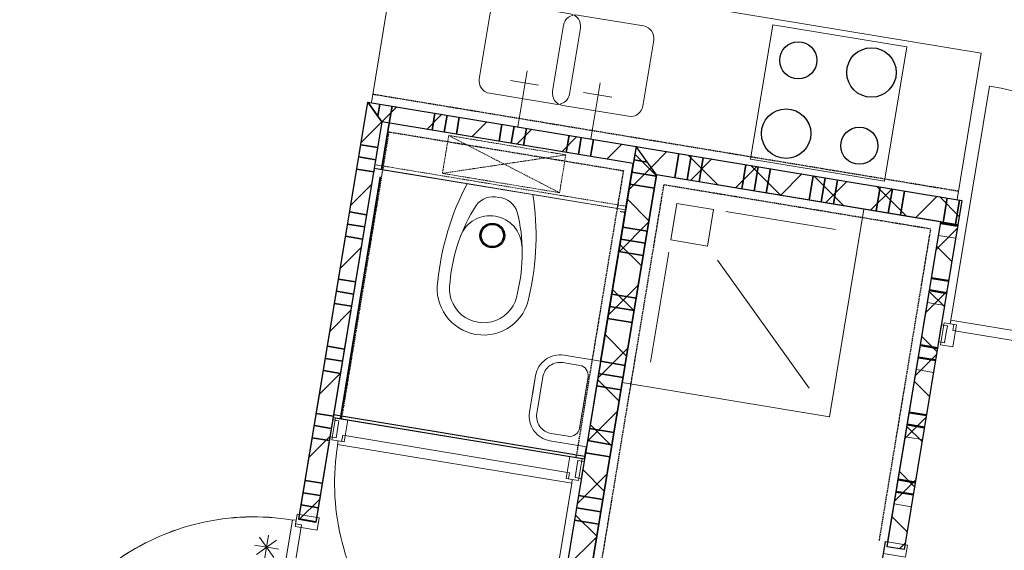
# Model space of a CAD drawing. Extents: x -1000932 to 2054797, y 285738 to 764020.
# Tile 558 of 656: x 747782 to 751763, y 548014 to 550157. Entities that reach past the tile are written whole.
import ezdxf

# ---------------------------------------------------------------- set-up
doc = ezdxf.new("R2010")
doc.units = 0
doc.header["$MEASUREMENT"] = 0
doc.set_wipeout_variables(frame=1)
doc.linetypes.add('DASHED', pattern=[0.75, 0.5, -0.25])
doc.layers.add('31.', color=7, linetype='CONTINUOUS')
doc.layers.add('HATCH_REACTORS', color=7, linetype='CONTINUOUS')
pattern_1 = [(45, (1021963.75, 918770.12), (106.06602, -106.066015), [])]
pattern_2 = [(135, (1021963.75, 918982.25), (106.066017, 106.06602), [])]

msp = doc.modelspace()

# ---------------------------------------------------------------- hatches: boundary and pattern name
at = {"layer": '31.', "linetype": 'Continuous'}
h = msp.add_hatch(dxfattribs=at)
h.set_pattern_fill('ARKEY_P_050A40_12', style=0, pattern_type=0)
h.set_pattern_definition(pattern_1)
h.paths.add_polyline_path([(749189.461, 549824.904), (749247.086, 549744.404), (748979.929, 548128.873), (748910.867, 548140.279)], flags=0)
h = msp.add_hatch(dxfattribs=at)
h.set_pattern_fill('ARKEY_P_050A40_12', style=0, pattern_type=0)
h.set_pattern_definition(pattern_1)
h.paths.add_polyline_path([(750274.711, 549645.436), (750263.273, 549576.373), (749247.086, 549744.404), (749189.461, 549824.904)], flags=0)
h = msp.add_hatch(dxfattribs=at)
h.set_pattern_fill('ARKEY_P_050A40_12', style=0, pattern_type=0)
h.set_pattern_definition(pattern_1)
h.paths.add_polyline_path([(750274.711, 549645.436), (750263.273, 549576.373), (749247.086, 549744.404), (749189.461, 549824.904)], flags=0)
h = msp.add_hatch(dxfattribs=at)
h.set_pattern_fill('ARKEY_P_050A40_17', style=0, pattern_type=0)
h.set_pattern_definition(pattern_2)
h.paths.add_polyline_path([(749861.929, 547149.342), (749976.898, 547231.686), (750357.054, 549530.467), (750274.711, 549645.436)], flags=0)
h = msp.add_hatch(dxfattribs=at)
h.set_pattern_fill('ARKEY_P_050A40_18', style=0, pattern_type=0)
h.set_pattern_definition(pattern_1)
h.paths.add_polyline_path([(749861.929, 547149.342), (749976.898, 547231.686), (750357.054, 549530.467), (750274.711, 549645.436)], flags=0)
h = msp.add_hatch(dxfattribs=at)
h.set_pattern_fill('ARKEY_P_050A40_17', style=0, pattern_type=0)
h.set_pattern_definition(pattern_2)
h.paths.add_polyline_path([(750357.054, 549530.467), (750274.711, 549645.436), (751591.836, 549427.623), (751575.492, 549328.967)], flags=0)
h = msp.add_hatch(dxfattribs=at)
h.set_pattern_fill('ARKEY_P_050A40_18', style=0, pattern_type=0)
h.set_pattern_definition(pattern_1)
h.paths.add_polyline_path([(750357.054, 549530.467), (750274.711, 549645.436), (751591.836, 549427.623), (751575.492, 549328.967)], flags=0)
h = msp.add_hatch(dxfattribs=at)
h.set_pattern_fill('ARKEY_P_050A40_17', style=0, pattern_type=0)
h.set_pattern_definition(pattern_2)
h.paths.add_polyline_path([(751358.523, 548016.779), (751289.461, 548028.217), (751506.429, 549340.404), (751575.492, 549328.967)], flags=0)
h = msp.add_hatch(dxfattribs=at)
h.set_pattern_fill('ARKEY_P_050A40_18', style=0, pattern_type=0)
h.set_pattern_definition(pattern_1)
h.paths.add_polyline_path([(751358.523, 548016.779), (751289.461, 548028.217), (751506.429, 549340.404), (751575.492, 549328.967)], flags=0)
h = msp.add_hatch(dxfattribs=at)
h.set_pattern_fill('ARKEY_P_050A40_17', style=0, pattern_type=0)
h.set_pattern_definition(pattern_2)
h.paths.add_polyline_path([(751358.523, 548016.779), (751289.461, 548028.217), (751506.429, 549340.404), (751575.492, 549328.967)], flags=0)
h = msp.add_hatch(dxfattribs=at)
h.set_pattern_fill('ARKEY_P_050A40_18', style=0, pattern_type=0)
h.set_pattern_definition(pattern_1)
h.paths.add_polyline_path([(751358.523, 548016.779), (751289.461, 548028.217), (751506.429, 549340.404), (751575.492, 549328.967)], flags=0)

# ---------------------------------------------------------------- linework, layer by layer
at = {"layer": '31.', "color": 7, "linetype": 'Continuous', "lineweight": 35}
for p, q in [((749230.617, 549767.404), (749238.773, 549816.748)), ((749230.617, 549767.404), (749238.773, 549816.748)), ((749276.679, 549739.498), (749288.117, 549808.592)), ((749276.679, 549739.498), (749288.117, 549808.592)), ((749449.336, 549710.936), (749460.773, 549780.029)), ((749449.336, 549710.936), (749460.773, 549780.029)), ((749449.336, 549710.936), (749460.773, 549780.029)), ((749449.336, 549710.936), (749460.773, 549780.029)), ((749498.679, 549702.779), (749510.117, 549771.873)), ((749498.679, 549702.779), (749510.117, 549771.873)), ((749547.992, 549694.623), (749559.429, 549763.717)), ((749547.992, 549694.623), (749559.429, 549763.717)), ((749720.648, 549666.092), (749732.086, 549735.186)), ((749720.648, 549666.092), (749732.086, 549735.186)), ((749720.648, 549666.092), (749732.086, 549735.186)), ((749720.648, 549666.092), (749732.086, 549735.186)), ((749769.992, 549657.967), (749781.429, 549727.029)), ((749769.992, 549657.967), (749781.429, 549727.029)), ((749819.336, 549649.811), (749830.742, 549718.873)), ((749819.336, 549649.811), (749830.742, 549718.873)), ((749991.992, 549621.248), (750003.398, 549690.311)), ((749991.992, 549621.248), (750003.398, 549690.311)), ((749991.992, 549621.248), (750003.398, 549690.311)), ((749991.992, 549621.248), (750003.398, 549690.311)), ((750041.304, 549613.092), (750052.742, 549682.154)), ((750041.304, 549613.092), (750052.742, 549682.154)), ((749229.961, 549640.842), (749160.898, 549652.248)), ((749229.961, 549640.842), (749160.898, 549652.248)), ((750090.648, 549604.936), (750102.054, 549673.998)), ((750090.648, 549604.936), (750102.054, 549673.998)), ((749221.804, 549591.529), (749152.742, 549602.936)), ((749221.804, 549591.529), (749152.742, 549602.936)), ((750447.367, 549616.904), (750431.054, 549518.248)), ((750447.367, 549616.904), (750431.054, 549518.248)), ((750496.679, 549608.748), (750480.367, 549510.092)), ((750496.679, 549608.748), (750480.367, 549510.092)), ((750546.023, 549600.592), (750529.711, 549501.936)), ((750546.023, 549600.592), (750529.711, 549501.936)), ((750546.023, 549600.592), (750529.711, 549501.936)), ((750546.023, 549600.592), (750529.711, 549501.936)), ((750265.742, 549591.186), (750319.992, 549582.217)), ((750265.742, 549591.186), (750319.992, 549582.217)), ((750265.742, 549591.186), (750319.992, 549582.217)), ((750265.742, 549591.186), (750319.992, 549582.217)), ((750718.679, 549572.029), (750702.367, 549473.373)), ((750718.679, 549572.029), (750702.367, 549473.373)), ((750767.992, 549563.873), (750751.679, 549465.217)), ((750767.992, 549563.873), (750751.679, 549465.217)), ((749213.648, 549542.186), (749144.586, 549553.592)), ((749213.648, 549542.186), (749144.586, 549553.592)), ((750257.586, 549541.873), (750356.242, 549525.529)), ((750257.586, 549541.873), (750356.242, 549525.529)), ((750817.336, 549555.717), (750801.023, 549457.061)), ((750817.336, 549555.717), (750801.023, 549457.061)), ((750817.336, 549555.717), (750801.023, 549457.061)), ((750817.336, 549555.717), (750801.023, 549457.061)), ((750989.992, 549527.123), (750973.679, 549428.467)), ((750989.992, 549527.123), (750973.679, 549428.467)), ((751039.304, 549518.967), (751022.992, 549420.311)), ((751039.304, 549518.967), (751022.992, 549420.311)), ((750249.429, 549492.529), (750348.086, 549476.217)), ((750249.429, 549492.529), (750348.086, 549476.217)), ((751088.648, 549510.811), (751072.336, 549412.154)), ((751088.648, 549510.811), (751072.336, 549412.154)), ((751088.648, 549510.811), (751072.336, 549412.154)), ((751088.648, 549510.811), (751072.336, 549412.154)), ((751261.304, 549482.279), (751244.992, 549383.623)), ((751261.304, 549482.279), (751244.992, 549383.623)), ((751310.648, 549474.123), (751294.304, 549375.467)), ((751310.648, 549474.123), (751294.304, 549375.467)), ((751359.961, 549465.967), (751343.648, 549367.279)), ((751359.961, 549465.967), (751343.648, 549367.279)), ((751359.961, 549465.967), (751343.648, 549367.279)), ((751359.961, 549465.967), (751343.648, 549367.279)), ((751532.617, 549437.404), (751516.304, 549338.748)), ((751532.617, 549437.404), (751516.304, 549338.748)), ((751581.961, 549429.248), (751565.648, 549330.592)), ((751581.961, 549429.248), (751565.648, 549330.592)), ((749185.086, 549369.529), (749116.054, 549380.936)), ((749185.086, 549369.529), (749116.054, 549380.936)), ((749176.929, 549320.186), (749107.867, 549331.623)), ((749176.929, 549320.186), (749107.867, 549331.623)), ((750220.867, 549319.873), (750319.523, 549303.561)), ((750220.867, 549319.873), (750319.523, 549303.561)), ((750220.867, 549319.873), (750319.523, 549303.561)), ((750220.867, 549319.873), (750319.523, 549303.561)), ((749168.773, 549270.873), (749099.711, 549282.279)), ((749168.773, 549270.873), (749099.711, 549282.279)), ((749168.773, 549270.873), (749099.711, 549282.279)), ((749168.773, 549270.873), (749099.711, 549282.279)), ((750212.711, 549270.529), (750311.367, 549254.217)), ((750212.711, 549270.529), (750311.367, 549254.217)), ((750204.554, 549221.217), (750303.211, 549204.904)), ((750204.554, 549221.217), (750303.211, 549204.904)), ((749140.211, 549098.217), (749071.179, 549109.623)), ((749140.211, 549098.217), (749071.179, 549109.623)), ((749132.054, 549048.873), (749063.023, 549060.311)), ((749132.054, 549048.873), (749063.023, 549060.311)), ((750176.023, 549048.561), (750274.679, 549032.248)), ((750176.023, 549048.561), (750274.679, 549032.248)), ((750176.023, 549048.561), (750274.679, 549032.248)), ((750176.023, 549048.561), (750274.679, 549032.248)), ((749123.898, 548999.561), (749054.867, 549010.967)), ((749123.898, 548999.561), (749054.867, 549010.967)), ((749123.898, 548999.561), (749054.867, 549010.967)), ((749123.898, 548999.561), (749054.867, 549010.967)), ((750167.867, 548999.217), (750266.523, 548982.904)), ((750167.867, 548999.217), (750266.523, 548982.904)), ((750159.711, 548949.904), (750258.367, 548933.592)), ((750159.711, 548949.904), (750258.367, 548933.592)), ((749095.367, 548826.904), (749026.304, 548838.311)), ((749095.367, 548826.904), (749026.304, 548838.311)), ((749087.211, 548777.561), (749018.148, 548788.998)), ((749087.211, 548777.561), (749018.148, 548788.998)), ((750131.148, 548777.248), (750229.804, 548760.936)), ((750131.148, 548777.248), (750229.804, 548760.936)), ((749079.023, 548728.248), (749009.992, 548739.654)), ((749079.023, 548728.248), (749009.992, 548739.654)), ((749079.054, 548728.248), (749009.992, 548739.654)), ((749079.054, 548728.248), (749009.992, 548739.654)), ((750122.992, 548727.904), (750221.648, 548711.592)), ((750114.836, 548678.592), (750213.492, 548662.279)), ((749050.492, 548555.592), (748981.429, 548566.998)), ((749050.492, 548555.592), (748981.429, 548566.998)), ((749042.336, 548506.248), (748973.273, 548517.686)), ((749042.336, 548506.248), (748973.273, 548517.686)), ((750086.273, 548505.936), (750184.929, 548489.623)), ((750086.273, 548505.936), (750184.929, 548489.623)), ((749034.179, 548456.936), (748965.117, 548468.342)), ((749034.179, 548456.936), (748965.117, 548468.342)), ((749034.179, 548456.936), (748965.117, 548468.342)), ((749034.179, 548456.936), (748965.117, 548468.342)), ((750078.117, 548456.592), (750176.773, 548440.279)), ((750069.961, 548407.279), (750168.617, 548390.967)), ((750069.961, 548407.279), (750168.617, 548390.967)), ((749005.617, 548284.279), (748936.586, 548295.686)), ((749005.648, 548284.279), (748936.586, 548295.686)), ((748997.461, 548234.936), (748928.429, 548246.342)), ((748997.492, 548234.936), (748928.429, 548246.342)), ((750041.398, 548234.623), (750140.054, 548218.311)), ((750041.398, 548234.623), (750140.054, 548218.311)), ((750041.398, 548234.623), (750140.054, 548218.311)), ((750041.398, 548234.623), (750140.054, 548218.311)), ((748989.304, 548185.623), (748920.273, 548197.029)), ((748989.304, 548185.623), (748920.273, 548197.029)), ((748989.336, 548185.592), (748920.273, 548197.029)), ((748989.336, 548185.592), (748920.273, 548197.029)), ((750033.242, 548185.279), (750131.898, 548168.967)), ((750033.242, 548185.279), (750131.898, 548168.967)), ((750025.086, 548135.967), (750123.742, 548119.654)), ((750025.086, 548135.967), (750123.742, 548119.654))]:
    msp.add_line(p, q, dxfattribs=at)
at = {"layer": '31.', "color": 253, "linetype": 'Continuous', "lineweight": 35}
msp.add_line((749079.273, 548545.686), (749276.679, 549739.498), dxfattribs=at)
at = {"layer": '31.', "color": 253, "linetype": 'Continuous', "lineweight": 25}
for p, q in [((750230.648, 549379.029), (749214.461, 549547.092)), ((750067.523, 548392.436), (749051.304, 548560.498))]:
    msp.add_line(p, q, dxfattribs=at)
at = {"layer": '31.', "color": 7, "linetype": 'Continuous', "lineweight": 50}
for p, q in [((751505.617, 549335.436), (751574.679, 549324.029)), ((751505.617, 549335.436), (751574.679, 549324.029)), ((751468.898, 549113.467), (751537.961, 549102.029)), ((751468.898, 549113.467), (751537.961, 549102.029)), ((751460.742, 549064.123), (751529.804, 549052.717)), ((751460.742, 549064.123), (751529.804, 549052.717)), ((751424.054, 548842.154), (751493.117, 548830.717)), ((751424.054, 548842.154), (751493.117, 548830.717)), ((751415.898, 548792.811), (751484.961, 548781.404)), ((751415.898, 548792.811), (751484.961, 548781.404)), ((751379.179, 548570.811), (751448.242, 548559.404)), ((751379.179, 548570.811), (751448.242, 548559.404)), ((751371.023, 548521.498), (751440.086, 548510.061)), ((751371.023, 548521.498), (751440.086, 548510.061)), ((751334.336, 548299.498), (751403.398, 548288.092)), ((751334.336, 548299.498), (751403.398, 548288.092)), ((751326.179, 548250.186), (751395.242, 548238.748)), ((751326.179, 548250.186), (751395.242, 548238.748))]:
    msp.add_line(p, q, dxfattribs=at)
at = {"layer": '31.', "color": 7, "linetype": 'Continuous', "lineweight": 13}
for p, q in [((751497.461, 549286.123), (751566.523, 549274.686)), ((751497.461, 549286.123), (751566.523, 549274.686)), ((751468.898, 549113.467), (751537.961, 549102.029)), ((751468.898, 549113.467), (751537.961, 549102.029)), ((751452.586, 549014.811), (751521.648, 549003.373)), ((751452.586, 549014.811), (751521.648, 549003.373)), ((751424.054, 548842.154), (751493.117, 548830.717)), ((751424.054, 548842.154), (751493.117, 548830.717)), ((751407.742, 548743.498), (751476.773, 548732.061)), ((751407.742, 548743.498), (751476.773, 548732.061)), ((751379.179, 548570.811), (751448.242, 548559.404)), ((751379.179, 548570.811), (751448.242, 548559.404)), ((751362.867, 548472.154), (751431.929, 548460.748)), ((751362.867, 548472.154), (751431.929, 548460.748)), ((751334.336, 548299.498), (751403.398, 548288.092)), ((751334.336, 548299.498), (751403.398, 548288.092)), ((751318.023, 548200.842), (751387.086, 548189.436)), ((751318.023, 548200.842), (751387.086, 548189.436))]:
    msp.add_line(p, q, dxfattribs=at)
at = {"layer": '31.', "color": 7, "linetype": 'Continuous', "lineweight": 18, "ltscale": 10}
for points in [[(749681.773, 549860.061), (749948.148, 549815.998, 0.41421361), (750005.648, 549857.154), (750049.711, 550123.561, 0.41421361), (750008.523, 550181.029), (749742.148, 550225.092, 0.41421361), (749684.648, 550183.904), (749640.617, 549917.529, 0.41421361), (749681.773, 549860.061)], [(749977.773, 549811.092), (750244.148, 549767.061, 0.41421361), (750301.617, 549808.217), (750345.679, 550074.592, 0.41421361), (750304.492, 550132.092), (750038.117, 550176.154, 0.41421361), (749980.648, 550134.967), (749936.586, 549868.592, 0.41421361), (749977.773, 549811.092)]]:
    msp.add_lwpolyline(points, format="xyb", dxfattribs=at)
for points in [[(750827.304, 550136.873), (750737.554, 549594.248), (751279.211, 549504.654), (751368.929, 550047.311), (750827.304, 550136.873)], [(750827.304, 550136.873), (750737.554, 549594.248), (751279.211, 549504.654), (751368.929, 550047.311), (750827.304, 550136.873)], [(749796.211, 549724.561), (749833.742, 549951.467)], [(749766.367, 549911.936), (749879.836, 549893.186)], [(750092.179, 549675.623), (750129.711, 549902.529)], [(750062.367, 549862.998), (750175.804, 549844.248)], [(748910.461, 548137.811), (749189.461, 549824.904)], [(748910.867, 548140.279), (749189.461, 549824.904)], [(749189.461, 549824.904), (750274.711, 549645.436)], [(749189.461, 549824.904), (750274.711, 549645.436)], [(749247.086, 549744.404), (748979.929, 548128.873)], [(750263.273, 549576.373), (749247.086, 549744.404)], [(750263.273, 549576.373), (749247.086, 549744.404)], [(750274.711, 549645.436), (749861.929, 547149.342)], [(750274.711, 549645.436), (750263.273, 549576.373)], [(750274.711, 549645.436), (750263.273, 549576.373)], [(750274.711, 549645.436), (751591.836, 549427.623)], [(749976.898, 547231.686), (750357.054, 549530.467)], [(751575.492, 549328.967), (750357.054, 549530.467)], [(751591.836, 549427.623), (751575.492, 549328.967)], [(751591.836, 549427.623), (751575.492, 549328.967)], [(750636.711, 549382.842), (751080.679, 549309.436)], [(750636.711, 549382.842), (751080.679, 549309.436)], [(751289.461, 548028.217), (751506.429, 549340.404)], [(751289.461, 548028.217), (751506.429, 549340.404)], [(751575.492, 549328.967), (751358.523, 548016.779)], [(751575.492, 549328.967), (751358.523, 548016.779)], [(751506.429, 549340.404), (751575.492, 549328.967)], [(751506.429, 549340.404), (751575.492, 549328.967)], [(750406.773, 549218.154), (750333.336, 548774.186)], [(750406.773, 549218.154), (750333.336, 548774.186)], [(750604.086, 549185.529), (750974.648, 548668.154)], [(750604.086, 549185.529), (750974.648, 548668.154)], [(751527.554, 548885.842), (751533.273, 548920.373), (751508.617, 548924.467), (751497.179, 548855.404), (751521.867, 548851.311), (751527.554, 548885.842)], [(751527.554, 548885.842), (751533.273, 548920.373), (751508.617, 548924.467), (751497.179, 548855.404), (751521.867, 548851.311), (751527.554, 548885.842)], [(752473.273, 548749.748), (751555.492, 548901.498), (751559.586, 548926.186), (751544.773, 548928.623), (751547.211, 548943.404), (752493.742, 548786.904), (752492.148, 548771.967), (752477.367, 548774.404), (752473.273, 548749.748)], [(752473.273, 548749.748), (751555.492, 548901.498), (751559.586, 548926.186), (751544.773, 548928.623), (751547.211, 548943.404), (752493.742, 548786.904), (752492.148, 548771.967), (752477.367, 548774.404), (752473.273, 548749.748)], [(749042.336, 548506.186), (749036.617, 548471.654), (749061.273, 548467.561), (749072.711, 548536.623), (749048.023, 548540.717), (749042.336, 548506.186)], [(749042.336, 548506.186), (749036.617, 548471.654), (749061.273, 548467.561), (749072.711, 548536.623), (749048.023, 548540.717), (749042.336, 548506.186)], [(749088.148, 548478.311), (750005.929, 548326.561), (750001.836, 548301.873), (750016.648, 548299.436), (750014.211, 548284.654), (749067.679, 548441.154), (749069.273, 548456.092), (749084.054, 548453.654), (749088.148, 548478.311)], [(750033.867, 548342.217), (750028.148, 548307.686), (750052.804, 548303.592), (750064.242, 548372.654), (750039.554, 548376.748), (750033.867, 548342.217)], [(750033.867, 548342.217), (750028.148, 548307.686), (750052.804, 548303.592), (750064.242, 548372.654), (750039.554, 548376.748), (750033.867, 548342.217)], [(748922.023, 548115.873), (748770.273, 547198.092), (748745.586, 547202.186), (748743.148, 547187.373), (748728.367, 547189.811), (748884.867, 548136.342), (748899.804, 548134.748), (748897.367, 548119.967), (748922.023, 548115.873)], [(748922.023, 548115.873), (748770.273, 547198.092), (748745.586, 547202.186), (748743.148, 547187.373), (748728.367, 547189.811), (748884.867, 548136.342), (748899.804, 548134.748), (748897.367, 548119.967), (748922.023, 548115.873)], [(748979.523, 548126.404), (748910.461, 548137.811)], [(748979.929, 548128.873), (748910.867, 548140.279)], [(751358.523, 548016.779), (751289.461, 548028.217)], [(751358.523, 548016.779), (751289.461, 548028.217)]]:
    msp.add_lwpolyline(points, dxfattribs=at)
at = {"layer": '31.', "color": 7, "linetype": 'Continuous', "lineweight": 13, "ltscale": 10}
for points in [[(752493.367, 548786.967, 0.41421358), (751703.679, 549889.561), (751547.211, 548943.404)], [(752493.367, 548786.967, 0.41421358), (751703.679, 549889.561), (751547.211, 548943.404)], [(749068.304, 548441.061, 0.41421358), (749857.773, 547338.748), (750014.211, 548284.654)], [(748884.804, 548135.967, 0.41421358), (747782.211, 547346.279), (748728.367, 547189.811)], [(748884.773, 548135.717, 0.41421358), (747782.461, 547346.248), (748728.367, 547189.811)]]:
    msp.add_lwpolyline(points, format="xyb", dxfattribs=at)
at = {"layer": '31.', "color": 7, "linetype": 'Continuous', "lineweight": 18, "ltscale": 10}
for points in [[(751544.773, 548928.623), (751569.429, 548924.529), (751554.742, 548835.748), (751505.429, 548843.904), (751520.117, 548932.686)], [(751544.773, 548928.623), (751569.429, 548924.529), (751554.742, 548835.748), (751505.429, 548843.904), (751520.117, 548932.686)], [(749069.523, 548456.061), (749094.179, 548451.998), (749108.867, 548540.779), (749059.523, 548548.936), (749044.836, 548460.154)], [(749069.523, 548456.061), (749094.179, 548451.998), (749108.867, 548540.779), (749059.523, 548548.936), (749044.836, 548460.154)], [(750016.648, 548299.436), (749991.992, 548303.529), (750006.679, 548392.311), (750055.992, 548384.154), (750041.304, 548295.373)], [(750016.648, 548299.436), (749991.992, 548303.529), (750006.679, 548392.311), (750055.992, 548384.154), (750041.304, 548295.373)], [(748899.773, 548134.498), (748895.711, 548109.842), (748984.492, 548095.154), (748992.648, 548144.498), (748903.867, 548159.186)], [(748899.773, 548134.498), (748895.711, 548109.842), (748984.492, 548095.154), (748992.648, 548144.498), (748903.867, 548159.186)], [(751367.554, 548010.217), (751363.492, 547985.561), (751274.679, 548000.248), (751282.836, 548049.561), (751371.648, 548034.904)], [(751367.554, 548010.217), (751363.492, 547985.561), (751274.679, 548000.248), (751282.836, 548049.561), (751371.648, 548034.904)]]:
    msp.add_lwpolyline(points, close=True, dxfattribs=at)
at = {"layer": '31.', "color": 7, "linetype": 'Continuous', "lineweight": 13, "ltscale": 10}
for points in [[(748739.773, 547996.654), (748821.086, 548054.904)], [(748809.554, 547985.123), (748751.336, 548066.436)], [(748772.273, 547976.436), (748788.586, 548075.092)], [(748731.117, 548033.936), (748829.773, 548017.623)]]:
    msp.add_lwpolyline(points, dxfattribs=at)
at = {"layer": '31.', "color": 7, "linetype": 'Continuous'}
for centre, radius in [((750930.211, 549993.154), 75.007), ((750930.211, 549993.154), 75.007), ((751226.211, 549944.186), 100.027), ((751226.211, 549944.186), 100.027), ((750881.273, 549697.154), 99.996), ((750881.273, 549697.154), 99.996), ((751177.242, 549648.217), 75.007), ((751177.242, 549648.217), 75.007)]:
    msp.add_circle(centre, radius, dxfattribs=at)
at = {"layer": 'HATCH_REACTORS', "ltscale": 10}
for points in [[(749189.461, 549824.904), (749247.086, 549744.404), (748979.929, 548128.873), (748910.867, 548140.279)], [(749189.461, 549824.904), (749247.086, 549744.404), (748979.929, 548128.873), (748910.867, 548140.279)], [(749189.461, 549824.904), (749247.086, 549744.404), (748979.929, 548128.873), (748910.867, 548140.279)], [(750274.711, 549645.436), (750263.273, 549576.373), (749247.086, 549744.404), (749189.461, 549824.904)], [(750274.711, 549645.436), (750263.273, 549576.373), (749247.086, 549744.404), (749189.461, 549824.904)], [(750274.711, 549645.436), (750263.273, 549576.373), (749247.086, 549744.404), (749189.461, 549824.904)], [(750274.711, 549645.436), (750263.273, 549576.373), (749247.086, 549744.404), (749189.461, 549824.904)], [(750274.711, 549645.436), (750263.273, 549576.373), (749247.086, 549744.404), (749189.461, 549824.904)], [(750274.711, 549645.436), (750263.273, 549576.373), (749247.086, 549744.404), (749189.461, 549824.904)], [(750263.273, 549576.373), (749247.086, 549744.404), (749049.679, 548550.561), (750065.867, 548382.529)], [(750263.273, 549576.373), (749247.086, 549744.404), (749049.679, 548550.561), (750065.867, 548382.529)], [(749861.929, 547149.342), (749976.898, 547231.686), (750357.054, 549530.467), (750274.711, 549645.436)], [(749861.929, 547149.342), (749976.898, 547231.686), (750357.054, 549530.467), (750274.711, 549645.436)], [(749861.929, 547149.342), (749976.898, 547231.686), (750357.054, 549530.467), (750274.711, 549645.436)], [(749861.929, 547149.342), (749976.898, 547231.686), (750357.054, 549530.467), (750274.711, 549645.436)], [(750357.054, 549530.467), (750274.711, 549645.436), (751591.836, 549427.623), (751575.492, 549328.967)], [(750357.054, 549530.467), (750274.711, 549645.436), (751591.836, 549427.623), (751575.492, 549328.967)], [(750357.054, 549530.467), (750274.711, 549645.436), (751591.836, 549427.623), (751575.492, 549328.967)], [(750357.054, 549530.467), (750274.711, 549645.436), (751591.836, 549427.623), (751575.492, 549328.967)], [(751358.523, 548016.779), (751289.461, 548028.217), (751506.429, 549340.404), (751575.492, 549328.967)], [(751358.523, 548016.779), (751289.461, 548028.217), (751506.429, 549340.404), (751575.492, 549328.967)], [(751358.523, 548016.779), (751289.461, 548028.217), (751506.429, 549340.404), (751575.492, 549328.967)], [(751358.523, 548016.779), (751289.461, 548028.217), (751506.429, 549340.404), (751575.492, 549328.967)], [(751358.523, 548016.779), (751289.461, 548028.217), (751506.429, 549340.404), (751575.492, 549328.967)], [(751358.523, 548016.779), (751289.461, 548028.217), (751506.429, 549340.404), (751575.492, 549328.967)], [(751358.523, 548016.779), (751289.461, 548028.217), (751506.429, 549340.404), (751575.492, 549328.967)], [(751358.523, 548016.779), (751289.461, 548028.217), (751506.429, 549340.404), (751575.492, 549328.967)]]:
    msp.add_lwpolyline(points, close=True, dxfattribs=at)

# ---------------------------------------------------------------- next in the draw order: wipeouts: each hides what was drawn before it
for points in [[(749221.023, 549556.154), (749216.117, 549526.561), (750206.304, 549362.811), (750211.179, 549392.404)], [(750102.586, 548604.498), (750131.117, 548777.154), (749983.148, 548801.623), (749978.273, 548802.311), (749973.398, 548802.748), (749968.492, 548802.967), (749963.586, 548802.936), (749958.679, 548802.654), (749953.804, 548802.123), (749948.929, 548801.373), (749944.148, 548800.373), (749939.398, 548799.154), (749934.711, 548797.686), (749930.086, 548795.998), (749925.586, 548794.061), (749921.148, 548791.936), (749916.836, 548789.592), (749912.648, 548787.029), (749908.586, 548784.279), (749904.679, 548781.311), (749900.898, 548778.186), (749897.304, 548774.842), (749893.836, 548771.342), (749890.586, 548767.686), (749887.492, 548763.873), (749884.617, 548759.904), (749881.898, 548755.811), (749879.429, 548751.561), (749877.148, 548747.217), (749875.086, 548742.779), (749873.242, 548738.217), (749871.617, 548733.592), (749870.242, 548728.873), (749869.086, 548724.123), (749868.148, 548719.279), (749855.929, 548645.311)]]:
    msp.add_wipeout(points).dxf.layer = '31.'

# ---------------------------------------------------------------- next in the draw order: hatches: boundary and pattern name
at = {"layer": '31.', "linetype": 'Continuous'}
h = msp.add_hatch(dxfattribs=at)
h.set_pattern_fill('ARKEY_P_050A40_12', style=0, pattern_type=0)
h.set_pattern_definition(pattern_1)
h.paths.add_polyline_path([(749189.461, 549824.904), (749247.086, 549744.404), (748979.523, 548126.404), (748910.461, 548137.811)], flags=0)

# ---------------------------------------------------------------- next in the draw order: linework, layer by layer
at = {"layer": '31.', "color": 253, "linetype": 'Continuous', "lineweight": 35}
msp.add_line((749079.273, 548545.686), (749276.679, 549739.498), dxfattribs=at)
at = {"layer": '31.', "color": 7, "linetype": 'Continuous', "lineweight": 35}
for p, q in [((749213.648, 549542.186), (749144.586, 549553.592)), ((749213.648, 549542.186), (749144.586, 549553.592)), ((750131.148, 548777.248), (750229.804, 548760.936)), ((750131.148, 548777.248), (750229.804, 548760.936)), ((750122.992, 548727.904), (750221.648, 548711.592))]:
    msp.add_line(p, q, dxfattribs=at)
at = {"layer": '31.', "color": 7, "linetype": 'Continuous', "lineweight": 18, "ltscale": 10}
for points in [[(749247.086, 549744.404), (748979.523, 548126.404)], [(750218.367, 548691.842), (751056.992, 548553.186), (751195.679, 549391.779)], [(750047.304, 548760.623), (749978.242, 548772.029)]]:
    msp.add_lwpolyline(points, dxfattribs=at)
at = {"layer": '31.', "color": 7, "linetype": 'DASHED', "lineweight": 18, "ltscale": 10}
msp.add_lwpolyline([(749491.492, 549536.748), (749990.336, 549611.373)], dxfattribs=at)
at = {"layer": '31.', "color": 7, "linetype": 'Continuous', "lineweight": 18, "ltscale": 10}
for points in [[(750131.117, 548777.154), (749983.148, 548801.623, 0.41421358), (749868.148, 548719.279)], [(749897.773, 548714.404, -0.41421358), (749978.242, 548772.029)], [(750047.304, 548760.623, -0.41421361), (750080.242, 548714.623)]]:
    msp.add_lwpolyline(points, format="xyb", dxfattribs=at)
at = {"layer": 'HATCH_REACTORS', "ltscale": 10}
msp.add_lwpolyline([(749189.461, 549824.904), (749247.086, 549744.404), (748979.523, 548126.404), (748910.461, 548137.811)], close=True, dxfattribs=at)
msp.add_lwpolyline([(749189.461, 549824.904), (749247.086, 549744.404), (748979.523, 548126.404), (748910.461, 548137.811)], close=True, dxfattribs=at)
msp.add_lwpolyline([(749189.461, 549824.904), (749247.086, 549744.404), (748979.523, 548126.404), (748910.461, 548137.811)], close=True, dxfattribs=at)

# ---------------------------------------------------------------- next in the draw order: wipeouts: each hides what was drawn before it
for points in [[(749724.179, 549472.936), (749590.992, 549494.967), (749585.086, 549483.467), (749579.336, 549471.904), (749573.711, 549460.279), (749568.211, 549448.592), (749562.867, 549436.842), (749557.648, 549425.029), (749552.586, 549413.154), (749547.648, 549401.217), (749542.867, 549389.217), (749538.211, 549377.186), (749533.711, 549365.061), (749529.336, 549352.904), (749525.117, 549340.717), (749521.023, 549328.467), (749517.086, 549316.154), (749513.304, 549303.811), (749509.648, 549291.404), (749506.148, 549278.998), (749502.804, 549266.498), (749499.617, 549253.998), (749496.554, 549241.467), (749493.617, 549228.873), (749490.867, 549216.248), (749488.242, 549203.592), (749485.773, 549190.936), (749483.461, 549178.217), (749481.304, 549165.498), (749479.273, 549152.717), (749477.398, 549139.967), (749475.679, 549127.154), (749474.117, 549114.342), (749472.711, 549101.498), (749471.429, 549092.373), (749470.617, 549083.217), (749470.211, 549074.029), (749470.304, 549064.811), (749470.836, 549055.623), (749471.804, 549046.467), (749473.211, 549037.373), (749475.086, 549028.373), (749477.398, 549019.467), (749480.148, 549010.686), (749483.304, 549002.029), (749486.898, 548993.561), (749490.898, 548985.279), (749495.304, 548977.186), (749500.086, 548969.342), (749505.273, 548961.717), (749510.804, 548954.373), (749516.711, 548947.311), (749522.929, 548940.529), (749529.492, 548934.092), (749536.367, 548927.967), (749543.523, 548922.186), (749550.961, 548916.748), (749558.648, 548911.686), (749566.586, 548907.029), (749574.742, 548902.748), (749583.086, 548898.873), (749591.617, 548895.436), (749600.304, 548892.404), (749609.117, 548889.811), (749618.054, 548887.623), (749627.117, 548885.904)], [(750102.586, 548604.498), (750074.023, 548431.842), (749926.023, 548456.342), (749921.211, 548457.248), (749916.429, 548458.404), (749911.742, 548459.779), (749907.086, 548461.404), (749902.554, 548463.248), (749898.086, 548465.311), (749893.742, 548467.592), (749889.523, 548470.092), (749885.429, 548472.779), (749881.461, 548475.654), (749877.617, 548478.748), (749873.961, 548482.029), (749870.461, 548485.467), (749867.148, 548489.061), (749863.992, 548492.842), (749861.054, 548496.748), (749858.273, 548500.811), (749855.742, 548504.998), (749853.398, 548509.311), (749851.242, 548513.748), (749849.336, 548518.248), (749847.648, 548522.873), (749846.179, 548527.561), (749844.961, 548532.311), (749843.961, 548537.123), (749843.211, 548541.967), (749842.679, 548546.842), (749842.398, 548551.748), (749842.367, 548556.654), (749842.554, 548561.561), (749842.992, 548566.436), (749843.679, 548571.311), (749855.929, 548645.311)]]:
    msp.add_wipeout(points).dxf.layer = '31.'

# ---------------------------------------------------------------- next in the draw order: linework, layer by layer
at = {"layer": '31.', "color": 7, "linetype": 'Continuous', "lineweight": 35}
for p, q in [((750114.836, 548678.592), (750213.492, 548662.279)), ((750086.273, 548505.936), (750184.929, 548489.623)), ((750086.273, 548505.936), (750184.929, 548489.623)), ((750078.117, 548456.592), (750176.773, 548440.279))]:
    msp.add_line(p, q, dxfattribs=at)
at = {"layer": '31.', "color": 253, "linetype": 'Continuous', "lineweight": 25}
msp.add_line((750067.523, 548392.436), (749051.304, 548560.498), dxfattribs=at)
at = {"layer": '31.', "color": 7, "linetype": 'Continuous', "lineweight": 18, "ltscale": 10}
for points in [[(749976.898, 547231.686), (750357.054, 549530.467)], [(750074.023, 548431.842), (750131.117, 548777.154)], [(749843.679, 548571.311), (749868.148, 548719.279)], [(749873.273, 548566.404), (749897.773, 548714.404)], [(750045.992, 548507.436), (750080.242, 548714.623)], [(750006.679, 548392.311), (749108.867, 548540.779)], [(749999.992, 548474.498), (749930.929, 548485.936)], [(749088.148, 548478.311), (750005.929, 548326.561), (750001.836, 548301.873), (750016.648, 548299.436), (750014.211, 548284.654), (749067.679, 548441.154), (749069.273, 548456.092), (749084.054, 548453.654), (749088.148, 548478.311)]]:
    msp.add_lwpolyline(points, dxfattribs=at)
for points in [[(750074.023, 548431.842), (749926.023, 548456.342, -0.41421375), (749843.679, 548571.311)], [(749930.929, 548485.936, -0.41421375), (749873.273, 548566.404)], [(749999.992, 548474.498, 0.41421358), (750045.992, 548507.436)]]:
    msp.add_lwpolyline(points, format="xyb", dxfattribs=at)
at = {"layer": '31.', "color": 7, "linetype": 'Continuous', "lineweight": 13, "ltscale": 10}
msp.add_lwpolyline([(749068.304, 548441.061, 0.41421358), (749857.773, 547338.748), (750014.211, 548284.654)], format="xyb", dxfattribs=at)
at = {"layer": 'HATCH_REACTORS', "ltscale": 10}
msp.add_lwpolyline([(751506.429, 549340.404), (750357.054, 549530.467), (749976.898, 547231.686), (751116.429, 547043.248), (751282.836, 548049.561), (751292.711, 548047.936)], close=True, dxfattribs=at)
msp.add_lwpolyline([(751506.429, 549340.404), (750357.054, 549530.467), (749976.898, 547231.686), (751116.429, 547043.248), (751282.836, 548049.561), (751292.711, 548047.936)], close=True, dxfattribs=at)

# ---------------------------------------------------------------- next in the draw order: wipeouts: each hides what was drawn before it
msp.add_wipeout([(749724.179, 549472.936), (749857.367, 549450.904), (749859.273, 549438.123), (749860.992, 549425.342), (749862.586, 549412.529), (749864.023, 549399.686), (749865.304, 549386.842), (749866.429, 549373.967), (749867.398, 549361.092), (749868.242, 549348.186), (749868.898, 549335.311), (749869.429, 549322.404), (749869.804, 549309.498), (749870.023, 549296.561), (749870.086, 549283.654), (749870.023, 549270.748), (749869.773, 549257.842), (749869.398, 549244.936), (749868.867, 549232.029), (749868.179, 549219.123), (749867.336, 549206.217), (749866.336, 549193.342), (749865.179, 549180.498), (749863.898, 549167.623), (749862.461, 549154.811), (749860.867, 549141.998), (749859.117, 549129.186), (749857.211, 549116.404), (749855.179, 549103.654), (749852.961, 549090.936), (749850.617, 549078.248), (749848.148, 549065.561), (749845.492, 549052.904), (749842.711, 549040.311), (749840.992, 549031.279), (749838.804, 549022.311), (749836.211, 549013.498), (749833.179, 549004.811), (749829.711, 548996.279), (749825.867, 548987.936), (749821.586, 548979.779), (749816.898, 548971.842), (749811.867, 548964.154), (749806.429, 548956.717), (749800.648, 548949.561), (749794.523, 548942.686), (749788.086, 548936.123), (749781.304, 548929.904), (749774.242, 548923.998), (749766.898, 548918.467), (749759.273, 548913.279), (749751.429, 548908.498), (749743.336, 548904.092), (749735.054, 548900.092), (749726.586, 548896.498), (749717.929, 548893.342), (749709.148, 548890.592), (749700.242, 548888.279), (749691.242, 548886.404), (749682.148, 548884.998), (749672.992, 548884.029), (749663.804, 548883.498), (749654.586, 548883.436), (749645.398, 548883.811), (749636.242, 548884.623), (749627.117, 548885.904)]).dxf.layer = '31.'

# ---------------------------------------------------------------- next in the draw order: hatches: boundary and pattern name
at = {"layer": '31.', "linetype": 'Continuous'}
h = msp.add_hatch(dxfattribs=at)
h.set_pattern_fill('ARKEY_P_050A40_17', style=0, pattern_type=0)
h.set_pattern_definition(pattern_2)
h.paths.add_polyline_path([(749861.929, 547149.342), (749976.898, 547231.686), (750357.054, 549530.467), (750274.711, 549645.436)], flags=0)
h = msp.add_hatch(dxfattribs=at)
h.set_pattern_fill('ARKEY_P_050A40_18', style=0, pattern_type=0)
h.set_pattern_definition(pattern_1)
h.paths.add_polyline_path([(749861.929, 547149.342), (749976.898, 547231.686), (750357.054, 549530.467), (750274.711, 549645.436)], flags=0)

# ---------------------------------------------------------------- next in the draw order: linework, layer by layer
at = {"layer": '31.', "color": 253, "linetype": 'Continuous', "lineweight": 25}
msp.add_line((750230.648, 549379.029), (749214.461, 549547.092), dxfattribs=at)
at = {"layer": '31.', "color": 7, "linetype": 'Continuous', "lineweight": 18, "ltscale": 10}
for points in [[(749204.242, 549822.467), (749302.148, 550414.404), (751669.992, 550022.842), (751572.086, 549430.904)], [(750274.711, 549645.436), (749861.929, 547149.342)], [(750232.304, 549388.904), (749216.086, 549556.967)]]:
    msp.add_lwpolyline(points, dxfattribs=at)
at = {"layer": '31.', "color": 7, "linetype": 'DASHED', "lineweight": 25, "ltscale": 10}
for points in [[(749209.961, 549856.998), (751577.804, 549465.436)], [(749084.211, 548544.873), (749275.898, 549704.186), (750223.054, 549547.561), (750031.336, 548388.248)]]:
    msp.add_lwpolyline(points, dxfattribs=at)
at = {"layer": '31.', "color": 7, "linetype": 'DASHED', "lineweight": 18, "ltscale": 10}
msp.add_lwpolyline([(749491.492, 549536.748), (749516.773, 549689.686), (749990.336, 549611.373), (749965.054, 549458.436)], close=True, dxfattribs=at)
for points in [[(749965.054, 549458.436), (749516.773, 549689.686)], [(750234.742, 549403.717), (749218.523, 549571.748)]]:
    msp.add_lwpolyline(points, dxfattribs=at)
at = {"layer": '31.', "color": 7, "linetype": 'Continuous', "lineweight": 18, "ltscale": 10}
for points in [[(749590.992, 549494.967), (749857.367, 549450.904, -0.09429178), (749842.679, 549040.311, -0.99999885), (749472.711, 549101.498, -0.09427324), (749590.992, 549494.967)], [(749718.648, 549439.404, -0.31080859), (749793.929, 549379.811, -0.12355408), (749794.554, 549053.967, -1.04162338), (749522.679, 549098.936, -0.12353266), (749628.179, 549407.217, -0.31080931), (749718.648, 549439.404)], [(749565.211, 549283.842, -0.8108893), (749813.148, 549242.717)]]:
    msp.add_lwpolyline(points, format="xyb", dxfattribs=at)
at = {"layer": '31.', "color": 7, "linetype": 'Continuous'}
for radius in [49.982, 44.979]:
    msp.add_circle((749693.179, 549285.498), radius, dxfattribs=at)
at = {"layer": 'HATCH_REACTORS', "ltscale": 10}
for points in [[(750263.273, 549576.373), (749247.086, 549744.404), (749049.679, 548550.561), (750065.867, 548382.529)], [(750263.273, 549576.373), (749247.086, 549744.404), (749049.679, 548550.561), (750065.867, 548382.529)], [(749861.929, 547149.342), (749976.898, 547231.686), (750357.054, 549530.467), (750274.711, 549645.436)], [(749861.929, 547149.342), (749976.898, 547231.686), (750357.054, 549530.467), (750274.711, 549645.436)], [(749861.929, 547149.342), (749976.898, 547231.686), (750357.054, 549530.467), (750274.711, 549645.436)], [(749861.929, 547149.342), (749976.898, 547231.686), (750357.054, 549530.467), (750274.711, 549645.436)]]:
    msp.add_lwpolyline(points, close=True, dxfattribs=at)

# ---------------------------------------------------------------- next in the draw order: wipeouts: each hides what was drawn before it
msp.add_wipeout([(750414.929, 549267.498), (750439.398, 549415.498), (750587.398, 549390.998), (750562.929, 549243.029)]).dxf.layer = '31.'

# ---------------------------------------------------------------- next in the draw order: hatches: boundary and pattern name
at = {"layer": '31.', "linetype": 'Continuous'}
h = msp.add_hatch(dxfattribs=at)
h.set_pattern_fill('ARKEY_P_050A40_17', style=0, pattern_type=0)
h.set_pattern_definition(pattern_2)
h.paths.add_polyline_path([(750357.054, 549530.467), (750274.711, 549645.436), (751591.836, 549427.623), (751575.492, 549328.967)], flags=0)
h = msp.add_hatch(dxfattribs=at)
h.set_pattern_fill('ARKEY_P_050A40_18', style=0, pattern_type=0)
h.set_pattern_definition(pattern_1)
h.paths.add_polyline_path([(750357.054, 549530.467), (750274.711, 549645.436), (751591.836, 549427.623), (751575.492, 549328.967)], flags=0)

# ---------------------------------------------------------------- next in the draw order: linework, layer by layer
at = {"layer": '31.', "color": 7, "linetype": 'Continuous', "lineweight": 18, "ltscale": 10}
for points in [[(750274.711, 549645.436), (751591.836, 549427.623)], [(751575.492, 549328.967), (750357.054, 549530.467)]]:
    msp.add_lwpolyline(points, dxfattribs=at)
at = {"layer": '31.', "color": 7, "linetype": 'DASHED', "lineweight": 25, "ltscale": 10}
msp.add_lwpolyline([(751258.179, 548053.654), (751466.211, 549311.561), (750385.867, 549490.217), (750017.148, 547260.498), (751122.148, 547077.779)], dxfattribs=at)
at = {"layer": '31.', "color": 7, "linetype": 'Continuous', "lineweight": 18, "ltscale": 10}
msp.add_lwpolyline([(750414.929, 549267.498), (750439.398, 549415.498), (750587.398, 549390.998), (750562.929, 549243.029)], close=True, dxfattribs=at)
at = {"layer": 'HATCH_REACTORS', "ltscale": 10}
msp.add_lwpolyline([(750357.054, 549530.467), (750274.711, 549645.436), (751591.836, 549427.623), (751575.492, 549328.967)], close=True, dxfattribs=at)
msp.add_lwpolyline([(750357.054, 549530.467), (750274.711, 549645.436), (751591.836, 549427.623), (751575.492, 549328.967)], close=True, dxfattribs=at)
msp.add_lwpolyline([(750357.054, 549530.467), (750274.711, 549645.436), (751591.836, 549427.623), (751575.492, 549328.967)], close=True, dxfattribs=at)
msp.add_lwpolyline([(750357.054, 549530.467), (750274.711, 549645.436), (751591.836, 549427.623), (751575.492, 549328.967)], close=True, dxfattribs=at)

# ---------------------------------------------------------------- next in the draw order: wipeouts: each hides what was drawn before it
for points in [[(749221.023, 549556.154), (749216.117, 549526.561), (750206.304, 549362.811), (750211.179, 549392.404)], [(750102.586, 548604.498), (750131.117, 548777.154), (749983.148, 548801.623), (749978.273, 548802.311), (749973.398, 548802.748), (749968.492, 548802.967), (749963.586, 548802.936), (749958.679, 548802.654), (749953.804, 548802.123), (749948.929, 548801.373), (749944.148, 548800.373), (749939.398, 548799.154), (749934.711, 548797.686), (749930.086, 548795.998), (749925.586, 548794.061), (749921.148, 548791.936), (749916.836, 548789.592), (749912.648, 548787.029), (749908.586, 548784.279), (749904.679, 548781.311), (749900.898, 548778.186), (749897.304, 548774.842), (749893.836, 548771.342), (749890.586, 548767.686), (749887.492, 548763.873), (749884.617, 548759.904), (749881.898, 548755.811), (749879.429, 548751.561), (749877.148, 548747.217), (749875.086, 548742.779), (749873.242, 548738.217), (749871.617, 548733.592), (749870.242, 548728.873), (749869.086, 548724.123), (749868.148, 548719.279), (749855.929, 548645.311)]]:
    msp.add_wipeout(points).dxf.layer = '31.'

# ---------------------------------------------------------------- next in the draw order: linework, layer by layer
at = {"layer": '31.', "color": 7, "linetype": 'DASHED', "lineweight": 18, "ltscale": 10}
msp.add_lwpolyline([(749491.492, 549536.748), (749990.336, 549611.373)], dxfattribs=at)
at = {"layer": '31.', "color": 7, "linetype": 'Continuous', "lineweight": 18, "ltscale": 10}
for points in [[(750218.367, 548691.842), (751056.992, 548553.186), (751195.679, 549391.779)], [(750047.304, 548760.623), (749978.242, 548772.029)]]:
    msp.add_lwpolyline(points, dxfattribs=at)
for points in [[(750131.117, 548777.154), (749983.148, 548801.623, 0.41421358), (749868.148, 548719.279)], [(749897.773, 548714.404, -0.41421358), (749978.242, 548772.029)], [(750047.304, 548760.623, -0.41421361), (750080.242, 548714.623)]]:
    msp.add_lwpolyline(points, format="xyb", dxfattribs=at)

# ---------------------------------------------------------------- next in the draw order: wipeouts: each hides what was drawn before it
for points in [[(749724.179, 549472.936), (749590.992, 549494.967), (749585.086, 549483.467), (749579.336, 549471.904), (749573.711, 549460.279), (749568.211, 549448.592), (749562.867, 549436.842), (749557.648, 549425.029), (749552.586, 549413.154), (749547.648, 549401.217), (749542.867, 549389.217), (749538.211, 549377.186), (749533.711, 549365.061), (749529.336, 549352.904), (749525.117, 549340.717), (749521.023, 549328.467), (749517.086, 549316.154), (749513.304, 549303.811), (749509.648, 549291.404), (749506.148, 549278.998), (749502.804, 549266.498), (749499.617, 549253.998), (749496.554, 549241.467), (749493.617, 549228.873), (749490.867, 549216.248), (749488.242, 549203.592), (749485.773, 549190.936), (749483.461, 549178.217), (749481.304, 549165.498), (749479.273, 549152.717), (749477.398, 549139.967), (749475.679, 549127.154), (749474.117, 549114.342), (749472.711, 549101.498), (749471.429, 549092.373), (749470.617, 549083.217), (749470.211, 549074.029), (749470.304, 549064.811), (749470.836, 549055.623), (749471.804, 549046.467), (749473.211, 549037.373), (749475.086, 549028.373), (749477.398, 549019.467), (749480.148, 549010.686), (749483.304, 549002.029), (749486.898, 548993.561), (749490.898, 548985.279), (749495.304, 548977.186), (749500.086, 548969.342), (749505.273, 548961.717), (749510.804, 548954.373), (749516.711, 548947.311), (749522.929, 548940.529), (749529.492, 548934.092), (749536.367, 548927.967), (749543.523, 548922.186), (749550.961, 548916.748), (749558.648, 548911.686), (749566.586, 548907.029), (749574.742, 548902.748), (749583.086, 548898.873), (749591.617, 548895.436), (749600.304, 548892.404), (749609.117, 548889.811), (749618.054, 548887.623), (749627.117, 548885.904)], [(750102.586, 548604.498), (750074.023, 548431.842), (749926.023, 548456.342), (749921.211, 548457.248), (749916.429, 548458.404), (749911.742, 548459.779), (749907.086, 548461.404), (749902.554, 548463.248), (749898.086, 548465.311), (749893.742, 548467.592), (749889.523, 548470.092), (749885.429, 548472.779), (749881.461, 548475.654), (749877.617, 548478.748), (749873.961, 548482.029), (749870.461, 548485.467), (749867.148, 548489.061), (749863.992, 548492.842), (749861.054, 548496.748), (749858.273, 548500.811), (749855.742, 548504.998), (749853.398, 548509.311), (749851.242, 548513.748), (749849.336, 548518.248), (749847.648, 548522.873), (749846.179, 548527.561), (749844.961, 548532.311), (749843.961, 548537.123), (749843.211, 548541.967), (749842.679, 548546.842), (749842.398, 548551.748), (749842.367, 548556.654), (749842.554, 548561.561), (749842.992, 548566.436), (749843.679, 548571.311), (749855.929, 548645.311)]]:
    msp.add_wipeout(points).dxf.layer = '31.'

# ---------------------------------------------------------------- next in the draw order: linework, layer by layer
for points in [[(750074.023, 548431.842), (750131.117, 548777.154)], [(749843.679, 548571.311), (749868.148, 548719.279)], [(749873.273, 548566.404), (749897.773, 548714.404)], [(750045.992, 548507.436), (750080.242, 548714.623)], [(750006.679, 548392.311), (749108.867, 548540.779)], [(749999.992, 548474.498), (749930.929, 548485.936)]]:
    msp.add_lwpolyline(points, dxfattribs=at)
for points in [[(750074.023, 548431.842), (749926.023, 548456.342, -0.41421375), (749843.679, 548571.311)], [(749930.929, 548485.936, -0.41421375), (749873.273, 548566.404)], [(749999.992, 548474.498, 0.41421358), (750045.992, 548507.436)]]:
    msp.add_lwpolyline(points, format="xyb", dxfattribs=at)
at = {"layer": 'HATCH_REACTORS', "ltscale": 10}
msp.add_lwpolyline([(750357.054, 549530.467), (749976.898, 547231.686), (751116.429, 547043.248), (751282.836, 548049.561), (751292.711, 548047.936), (751506.429, 549340.404)], close=True, dxfattribs=at)
msp.add_lwpolyline([(750357.054, 549530.467), (749976.898, 547231.686), (751116.429, 547043.248), (751282.836, 548049.561), (751292.711, 548047.936), (751506.429, 549340.404)], close=True, dxfattribs=at)

# ---------------------------------------------------------------- next in the draw order: wipeouts: each hides what was drawn before it
msp.add_wipeout([(749724.179, 549472.936), (749857.367, 549450.904), (749859.273, 549438.123), (749860.992, 549425.342), (749862.586, 549412.529), (749864.023, 549399.686), (749865.304, 549386.842), (749866.429, 549373.967), (749867.398, 549361.092), (749868.242, 549348.186), (749868.898, 549335.311), (749869.429, 549322.404), (749869.804, 549309.498), (749870.023, 549296.561), (749870.086, 549283.654), (749870.023, 549270.748), (749869.773, 549257.842), (749869.398, 549244.936), (749868.867, 549232.029), (749868.179, 549219.123), (749867.336, 549206.217), (749866.336, 549193.342), (749865.179, 549180.498), (749863.898, 549167.623), (749862.461, 549154.811), (749860.867, 549141.998), (749859.117, 549129.186), (749857.211, 549116.404), (749855.179, 549103.654), (749852.961, 549090.936), (749850.617, 549078.248), (749848.148, 549065.561), (749845.492, 549052.904), (749842.711, 549040.311), (749840.992, 549031.279), (749838.804, 549022.311), (749836.211, 549013.498), (749833.179, 549004.811), (749829.711, 548996.279), (749825.867, 548987.936), (749821.586, 548979.779), (749816.898, 548971.842), (749811.867, 548964.154), (749806.429, 548956.717), (749800.648, 548949.561), (749794.523, 548942.686), (749788.086, 548936.123), (749781.304, 548929.904), (749774.242, 548923.998), (749766.898, 548918.467), (749759.273, 548913.279), (749751.429, 548908.498), (749743.336, 548904.092), (749735.054, 548900.092), (749726.586, 548896.498), (749717.929, 548893.342), (749709.148, 548890.592), (749700.242, 548888.279), (749691.242, 548886.404), (749682.148, 548884.998), (749672.992, 548884.029), (749663.804, 548883.498), (749654.586, 548883.436), (749645.398, 548883.811), (749636.242, 548884.623), (749627.117, 548885.904)]).dxf.layer = '31.'

# ---------------------------------------------------------------- next in the draw order: linework, layer by layer
at = {"layer": '31.', "color": 7, "linetype": 'Continuous', "lineweight": 18, "ltscale": 10}
for points in [[(749204.242, 549822.467), (749302.148, 550414.404), (751669.992, 550022.842), (751572.086, 549430.904)], [(750232.304, 549388.904), (749216.086, 549556.967)]]:
    msp.add_lwpolyline(points, dxfattribs=at)
at = {"layer": '31.', "color": 7, "linetype": 'DASHED', "lineweight": 25, "ltscale": 10}
for points in [[(749209.961, 549856.998), (751577.804, 549465.436)], [(749084.211, 548544.873), (749275.898, 549704.186), (750223.054, 549547.561), (750031.336, 548388.248)]]:
    msp.add_lwpolyline(points, dxfattribs=at)
at = {"layer": '31.', "color": 7, "linetype": 'DASHED', "lineweight": 18, "ltscale": 10}
msp.add_lwpolyline([(749491.492, 549536.748), (749516.773, 549689.686), (749990.336, 549611.373), (749965.054, 549458.436)], close=True, dxfattribs=at)
for points in [[(749965.054, 549458.436), (749516.773, 549689.686)], [(750234.742, 549403.717), (749218.523, 549571.748)]]:
    msp.add_lwpolyline(points, dxfattribs=at)
at = {"layer": '31.', "color": 7, "linetype": 'Continuous', "lineweight": 18, "ltscale": 10}
for points in [[(749590.992, 549494.967), (749857.367, 549450.904, -0.09429178), (749842.679, 549040.311, -0.99999885), (749472.711, 549101.498, -0.09427324), (749590.992, 549494.967)], [(749718.648, 549439.404, -0.31080859), (749793.929, 549379.811, -0.12355408), (749794.554, 549053.967, -1.04162338), (749522.679, 549098.936, -0.12353266), (749628.179, 549407.217, -0.31080931), (749718.648, 549439.404)], [(749565.211, 549283.842, -0.8108893), (749813.148, 549242.717)]]:
    msp.add_lwpolyline(points, format="xyb", dxfattribs=at)
at = {"layer": '31.', "color": 7, "linetype": 'Continuous'}
for radius in [49.982, 44.979]:
    msp.add_circle((749693.179, 549285.498), radius, dxfattribs=at)

# ---------------------------------------------------------------- next in the draw order: wipeouts: each hides what was drawn before it
msp.add_wipeout([(750414.929, 549267.498), (750439.398, 549415.498), (750587.398, 549390.998), (750562.929, 549243.029)]).dxf.layer = '31.'

# ---------------------------------------------------------------- next in the draw order: linework, layer by layer
at = {"layer": '31.', "color": 7, "linetype": 'DASHED', "lineweight": 25, "ltscale": 10}
msp.add_lwpolyline([(751258.179, 548053.654), (751466.211, 549311.561), (750385.867, 549490.217), (750017.148, 547260.498), (751122.148, 547077.779)], dxfattribs=at)
at = {"layer": '31.', "color": 7, "linetype": 'Continuous', "lineweight": 18, "ltscale": 10}
msp.add_lwpolyline([(750414.929, 549267.498), (750439.398, 549415.498), (750587.398, 549390.998), (750562.929, 549243.029)], close=True, dxfattribs=at)

doc.saveas('drawing.dxf')
